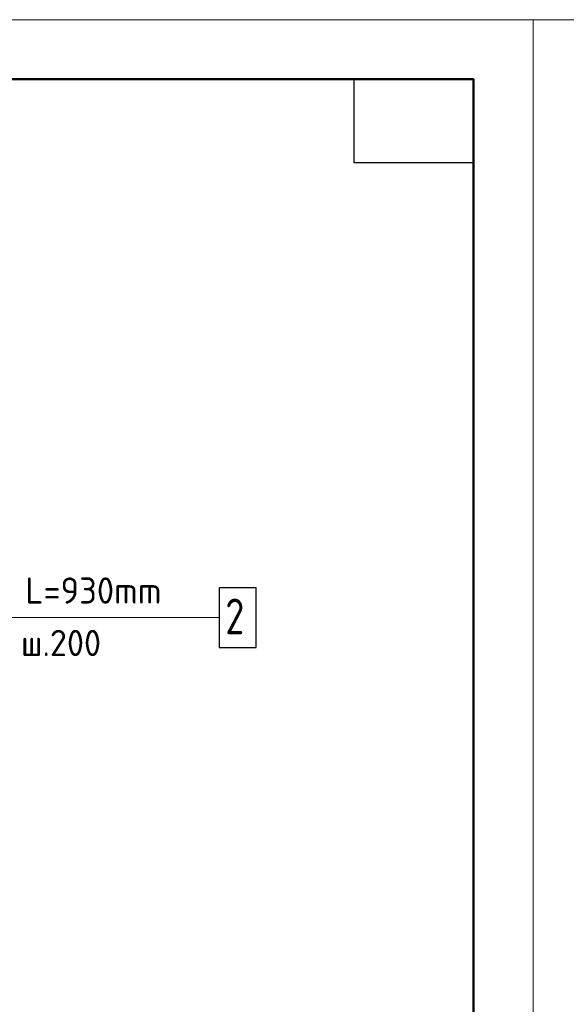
# Model space of a CAD drawing. Header units: millimetres. Extents: x 40580 to 1168286, y -220995 to 81020.
# Tile 403 of 419: x 1078363 to 1082945, y -106928 to -98668. Entities that reach past the tile are written whole.
import ezdxf

# ---------------------------------------------------------------- set-up
doc = ezdxf.new("R2010")
doc.units = ezdxf.units.MM
doc.layers.add('Standard', color=7, linetype='Continuous', lineweight=25)
doc.layers.add('Позиционная метка номер позиции', color=7, linetype='Continuous', lineweight=13)
doc.styles.add('ISOCPEUR', font='isocpeur.ttf')

msp = doc.modelspace()

# ---------------------------------------------------------------- linework, layer by layer
at = {"color": 7, "linetype": 'Continuous', "lineweight": 25, "transparency": 33554687}
msp.add_lwpolyline([(1080036.1, -103934.1), (1080346.1, -103934.1), (1080346.1, -103434.1), (1080036.1, -103434.1), (1080036.1, -103934.1)], dxfattribs=at)
at = {"layer": 'Standard', "color": 7, "linetype": 'Continuous', "lineweight": 13, "transparency": 33554687}
for points in [[(1061668.3, -128368.4), (1082668.3, -128368.4), (1082668.3, -98668.4), (1061668.3, -98668.4), (1061668.3, -128368.4)], [(1082668.3, -128368.4), (1103668.3, -128368.4), (1103668.3, -98668.4), (1082668.3, -98668.4), (1082668.3, -128368.4)]]:
    msp.add_lwpolyline(points, close=True, dxfattribs=at)
at = {"layer": 'Standard', "color": 7, "linetype": 'Continuous', "lineweight": 50, "transparency": 33554687}
msp.add_lwpolyline([(1063668.3, -99168.4), (1082168.3, -99168.4), (1082168.3, -127868.4), (1063668.3, -127868.4), (1063668.3, -99168.4)], close=True, dxfattribs=at)
at = {"layer": 'Standard', "color": 7, "linetype": 'Continuous', "lineweight": 25, "transparency": 33554687}
msp.add_lwpolyline([(1082168.3, -99168.4), (1082168.3, -99868.4), (1081168.3, -99868.4), (1081168.3, -99168.4), (1082168.3, -99168.4)], close=True, dxfattribs=at)
at = {"layer": 'Позиционная метка номер позиции', "color": 7, "linetype": 'Continuous', "lineweight": 13, "transparency": 33554687}
msp.add_lwpolyline([(1076170.7, -104180.5), (1077536.1, -103684.1), (1080036.1, -103684.1)], dxfattribs=at)

# ---------------------------------------------------------------- texts
at = {"color": 7, "linetype": 'Continuous', "lineweight": 13, "transparency": 33554687, "attachment_point": 7, "style": 'ISOCPEUR'}
for s, insert, char_height, width in [('\\W0.96;ø10 L=930mm ', (1077856.2, -103566.8), 220, 1997.586), ('\\W0.78;2', (1080086.2, -103824.1), 300, 326.834), ('\\W0.95;ш.200 ', (1078373.1, -104006.8), 220, 962.821)]:
    msp.add_mtext(s, dxfattribs=dict(at, insert=insert, char_height=char_height, width=width))

doc.saveas('drawing.dxf')
